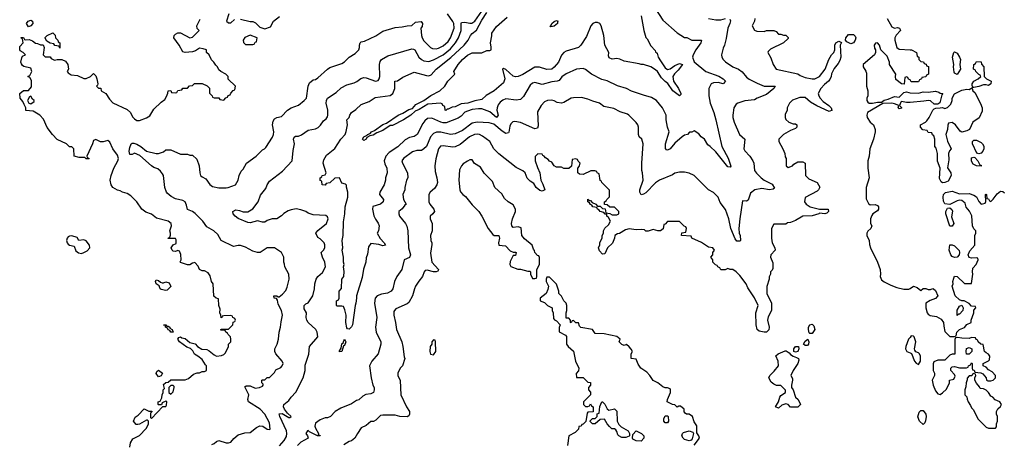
# Model space of a CAD drawing. Header units: inches. Extents: x 2348341 to 2479810, y 460419 to 613669.
# Tile 463 of 656: x 2432618 to 2440782, y 525819 to 529341. Entities that reach past the tile are written whole.
import ezdxf

# ---------------------------------------------------------------- set-up
doc = ezdxf.new("R2010")
doc.units = ezdxf.units.IN
doc.header["$MEASUREMENT"] = 0
doc.layers.add('C4532', color=7, linetype='Continuous')
doc.layers.add('C4542', color=7, linetype='Continuous')

msp = doc.modelspace()

# ---------------------------------------------------------------- linework, layer by layer
at = {"layer": 'C4532', "color": 2}
for points, elevation in [([(2437890.7, 529430), (2437950, 529336), (2438070, 529231.3), (2438130, 529192), (2438150, 529192), (2438190, 529172), (2438271.1, 529171.1), (2438264.7, 529150), (2438222.8, 529090), (2438202.8, 529050), (2438196, 529030), (2438210, 528992), (2438306, 528910), (2438413.8, 528873.8), (2438450.4, 528850.4), (2438471.3, 528830), (2438450.4, 528809.6), (2438410, 528820.9), (2438370, 528817), (2438351.3, 528810), (2438331, 528770), (2438330.8, 528710), (2438342.8, 528650), (2438374, 528570), (2438390.7, 528510), (2438440.5, 528290), (2438491.3, 528191.3), (2438513, 528127), (2438510, 528118), (2438490, 528119.3), (2438390, 528245.2), (2438344, 528290), (2438323.6, 528303.6), (2438297.2, 528350), (2438269.3, 528369.3), (2438250, 528395.3), (2438210, 528418), (2438191.6, 528408.4), (2438172.7, 528407.3), (2438154, 528390), (2438130, 528382), (2438110, 528368.7), (2438050, 528317.2), (2438010.4, 528269.6), (2437990, 528259), (2437982, 528262), (2437973.6, 528273.6), (2437972.3, 528310), (2438002, 528410), (2437988.7, 528450), (2437978, 528510), (2437978, 528550), (2437948, 528610), (2437898, 528670), (2437856.5, 528696.5), (2437790, 528714), (2437689.4, 528749.4), (2437649.1, 528769.1), (2437573.6, 528793.6), (2437490, 528834), (2437445.6, 528845.6), (2437358, 528890), (2437310, 528928), (2437290, 528935.3), (2437234, 528930), (2437150, 528893.2), (2437113.7, 528866.3), (2437090, 528835.3), (2437074, 528830), (2437030, 528826), (2436950, 528802.7), (2436890, 528819), (2436870, 528815.3), (2436850, 528798), (2436794.8, 528705.2), (2436770, 528678), (2436734.6, 528674.6), (2436650, 528684), (2436625.2, 528674.8), (2436602.5, 528657.5), (2436585.2, 528634.8), (2436576, 528610), (2436574.8, 528590), (2436584, 528550), (2436570.4, 528529.6), (2436516.6, 528576.6), (2436450, 528602.7), (2436422.7, 528602.7), (2436370, 528595.4), (2436330, 528583), (2436310, 528573), (2436279.6, 528540.4), (2436254.9, 528525.1), (2436153.9, 528486.1), (2436130, 528485.4), (2436111, 528491), (2436036, 528524), (2435999.8, 528520.2), (2435976.8, 528503.2), (2435959.9, 528480.1), (2435912.5, 528387.5), (2435890, 528373.2), (2435850, 528362.7), (2435815.2, 528344.8), (2435754.2, 528285.8), (2435680.9, 528239.1), (2435654.8, 528210), (2435638.8, 528170), (2435644.5, 528144.5), (2435661, 528110), (2435666, 528070), (2435651, 528030), (2435650.7, 528009.3), (2435641, 527970), (2435604.7, 527910), (2435601, 527890), (2435634.8, 527850), (2435631, 527830), (2435610.3, 527809.7), (2435547.1, 527792.9), (2435542, 527770), (2435555.3, 527715.3), (2435567.1, 527687.1), (2435590, 527654), (2435598, 527630), (2435592, 527590), (2435582, 527570), (2435606, 527526), (2435641, 527490), (2435651, 527470), (2435630, 527465.2), (2435595.5, 527475.5), (2435530, 527484), (2435510, 527458), (2435502.5, 527397.5), (2435490, 527366), (2435487, 527330), (2435468.7, 527271.3), (2435458, 527202), (2435410.4, 527050), (2435411.8, 527030), (2435406, 526990), (2435398.4, 526970), (2435377, 526810), (2435370, 526793.2), (2435350, 526774), (2435336.4, 526776.4), (2435330, 526786), (2435322.4, 526830), (2435325.2, 526890), (2435314.6, 526934.6), (2435302, 526962), (2435290, 526966), (2435250, 526966), (2435246, 526970), (2435246, 527010), (2435262, 527018), (2435266, 527030), (2435268, 527090), (2435287.3, 527112.7), (2435288, 527190), (2435306, 527210), (2435308, 527252), (2435304, 527290), (2435308.7, 527310), (2435302, 527330), (2435304, 527370), (2435292.7, 527430), (2435296, 527450), (2435292.7, 527510), (2435300.9, 527550), (2435304.1, 527664.1), (2435314, 527730), (2435315.6, 527790), (2435338.4, 527870), (2435339.5, 527910), (2435328.7, 527951.3), (2435328.7, 527968.7), (2435318, 527978), (2435290, 527984), (2435268.4, 528028.4), (2435230, 528025.2), (2435190, 527989), (2435158, 527982), (2435150, 527968), (2435126, 527970), (2435122, 528002), (2435108.4, 528008.4), (2435108, 528030), (2435122, 528038), (2435126, 528050), (2435150, 528054), (2435158, 528070), (2435135.3, 528150), (2435140.4, 528179.6), (2435163.1, 528216.9), (2435230, 528272), (2435282, 528350), (2435315.3, 528390), (2435325.6, 528414.4), (2435337.2, 528470), (2435329.3, 528510.7), (2435349, 528531), (2435355.3, 528550), (2435370, 528571.3), (2435404.7, 528595.3), (2435450, 528638), (2435516.5, 528663.5), (2435565.6, 528694.4), (2435690, 528711), (2435712, 528728), (2435729.2, 528770), (2435729.1, 528830.9), (2435750, 528834.8), (2435795.9, 528864.1), (2435890, 528906), (2435990, 528877.1), (2436010, 528875.5), (2436030, 528884.9), (2436070, 528930.5), (2436193.9, 529026.1), (2436304.5, 529130), (2436335.1, 529170), (2436356, 529210), (2436370, 529226.8), (2436405.4, 529254.6), (2436450, 529338), (2436490, 529399.3)], 66), ([(2433530, 525794), (2433538, 525830), (2433556.4, 525863.6), (2433610, 525892), (2433668, 525950), (2433678, 525970), (2433686, 525990), (2433686, 526010), (2433678, 526018), (2433670, 526018), (2433610, 525986), (2433598, 525982), (2433584.7, 525984.7), (2433562, 526010), (2433576.4, 526043.6), (2433600.4, 526059.6), (2433650, 526112), (2433690, 526094), (2433712.7, 526092.7), (2433712.7, 526087.3), (2433702, 526078), (2433702, 526042), (2433710, 526034), (2433806, 526134), (2433830, 526134), (2433836.4, 526143.6), (2433838, 526170), (2433830, 526178), (2433798, 526162), (2433794, 526146), (2433770, 526146), (2433766, 526150), (2433766, 526170), (2433782, 526178), (2433796.4, 526203.6), (2433798, 526230), (2433808, 526250), (2433808.9, 526271.1), (2433818, 526282), (2433810, 526314), (2433828.4, 526331.6), (2433850, 526334), (2433870, 526354), (2433990, 526354), (2434016.4, 526363.6), (2434060.4, 526399.6), (2434088.4, 526411.6), (2434110, 526412), (2434130, 526422), (2434150, 526422), (2434166, 526430), (2434168, 526470), (2434158, 526478), (2434130, 526522), (2434095.3, 526550), (2434066.3, 526566.3), (2434053.2, 526593.2), (2434034.6, 526614.6), (2434004.1, 526624.1), (2433944, 526670), (2433928.9, 526691.1), (2433936.4, 526703.6), (2433950, 526711.3), (2433962.8, 526702.8), (2433990, 526698), (2434030, 526664.7), (2434071.6, 526651.6), (2434092, 526630), (2434127.9, 526607.9), (2434170, 526606), (2434190, 526594.8), (2434230, 526561), (2434250, 526551), (2434290, 526556), (2434310, 526564.7), (2434323.1, 526576.9), (2434348, 526630), (2434348, 526650), (2434368, 526670), (2434368, 526690), (2434366, 526710), (2434346, 526730), (2434342, 526742), (2434326, 526750), (2434322, 526762), (2434286, 526766), (2434286, 526770), (2434290, 526774), (2434350, 526774), (2434386, 526810), (2434388.4, 526831.6), (2434402, 526838), (2434406, 526850), (2434402, 526862), (2434386, 526870), (2434382, 526882), (2434367.3, 526887.3), (2434310, 526886), (2434298, 526882), (2434294, 526870), (2434287.3, 526867.3), (2434286, 526890), (2434278, 526910), (2434280.4, 526940.4), (2434268, 526970), (2434266, 527026), (2434246, 527030), (2434228.4, 527048.4), (2434222, 527150), (2434209.2, 527169.2), (2434197.2, 527217.2), (2434180.4, 527240.4), (2434150, 527258), (2434130, 527258), (2434110, 527268.7), (2434098, 527298), (2434070, 527328), (2434050, 527322), (2434030, 527309), (2434010, 527309), (2433950, 527326), (2433948.4, 527331.6), (2433958, 527350), (2433953.6, 527393.6), (2433942, 527422), (2433930, 527426), (2433910, 527418), (2433890, 527422), (2433882, 527430), (2433875.3, 527450), (2433890, 527474), (2433915.3, 527484.7), (2433916.4, 527516.4), (2433910, 527526), (2433850, 527526), (2433848, 527530), (2433862, 527538), (2433867.3, 527552.7), (2433868, 527570), (2433862, 527590), (2433878, 527630), (2433875.3, 527650), (2433848, 527670), (2433753.6, 527693.6), (2433710, 527728), (2433664.7, 527744.7), (2433629.4, 527769.4), (2433589.2, 527830), (2433538.9, 527878.9), (2433510, 527899), (2433470, 527909.2), (2433450, 527921.2), (2433430, 527926), (2433389.6, 527949.6), (2433377.2, 527970), (2433369, 528010), (2433375.3, 528050), (2433399, 528110), (2433432.7, 528170), (2433437.2, 528190), (2433430, 528218), (2433389, 528270), (2433364.7, 528324.7), (2433350, 528338), (2433310, 528329), (2433289.1, 528329.1), (2433250, 528346), (2433230, 528338), (2433222, 528310), (2433174, 528210), (2433178, 528198), (2433194, 528190), (2433190, 528186), (2433170, 528188), (2433158, 528198), (2433110, 528198), (2433070, 528208), (2433066, 528270), (2433050, 528286), (2433030, 528286), (2433006, 528310), (2432930, 528348), (2432888.7, 528390), (2432846.3, 528446.3), (2432816.4, 528516.4), (2432786, 528550), (2432730, 528582), (2432668.9, 528588.9), (2432668, 528610), (2432656.4, 528636.4), (2432643.1, 528663.1), (2432622, 528690), (2432618, 528730), (2432650, 528754), (2432690, 528754), (2432716.4, 528783.6), (2432716.4, 528836.4), (2432702, 528862), (2432686, 528870), (2432702, 528878), (2432718, 528910), (2432710, 528938), (2432653.6, 528953.6), (2432641.2, 528961.2), (2432633.6, 528973.6), (2432628.7, 528990), (2432635.3, 529024.7), (2432642, 529038), (2432666, 529050), (2432646, 529070), (2432622, 529082), (2432618, 529090), (2432620.4, 529119.6), (2432646, 529150), (2432642, 529182), (2432628, 529190), (2432630, 529194), (2432650, 529194), (2432658, 529178), (2432670, 529174), (2432696.9, 529176.9), (2432725.4, 529165.4), (2432750, 529146), (2432764.7, 529144.7), (2432790, 529132), (2432812.7, 529132.7), (2432822, 529110), (2432814, 529050), (2432830, 529034), (2432870, 529034), (2432878, 529018), (2432905.4, 529005.4), (2432930, 529012), (2432968.4, 529011.6), (2432996.8, 528996.8), (2433016, 528970), (2433022, 528930), (2433012, 528910), (2433019.6, 528899.6), (2433043.5, 528883.5), (2433096.9, 528876.9), (2433150, 528852), (2433170, 528852), (2433206, 528870), (2433230, 528894), (2433250, 528874), (2433258, 528850), (2433264.7, 528810), (2433262, 528798), (2433254, 528790), (2433272.7, 528772.7), (2433290, 528772), (2433294, 528750), (2433332, 528730), (2433362, 528682), (2433391.6, 528651.6), (2433510, 528596), (2433536, 528570), (2433554.4, 528534.4), (2433570, 528518), (2433590, 528506), (2433610, 528506), (2433670, 528527.3), (2433695.9, 528544.1), (2433730, 528598), (2433790, 528658), (2433820.4, 528679.6), (2433836.4, 528703.6), (2433847.3, 528732.7), (2433848, 528750), (2433852, 528752), (2433870, 528754), (2433878, 528738), (2433910, 528734), (2433922, 528738), (2433930, 528754), (2433962, 528758), (2433970, 528774), (2434010, 528774), (2434027.3, 528792.7), (2434050, 528794), (2434068.4, 528811.6), (2434130, 528812), (2434172.7, 528792.7), (2434192.7, 528772.7), (2434192.7, 528732.7), (2434214, 528710), (2434218, 528698), (2434230, 528694), (2434270, 528694), (2434278, 528678), (2434310, 528674), (2434327.3, 528692.7), (2434342, 528698), (2434347.3, 528712.7), (2434362, 528718), (2434367.3, 528732.7), (2434387.3, 528752.7), (2434402, 528758), (2434406, 528790), (2434347.3, 528847.3), (2434346, 528870), (2434326, 528890), (2434286, 528910), (2434270, 528926), (2434258, 528950), (2434243.1, 528963.1), (2434228, 528990), (2434209.1, 529009.1), (2434188, 529050), (2434168, 529070), (2434166, 529090), (2434140.4, 529100.4), (2434110, 529104), (2434076.3, 529083.7), (2434050, 529075.1), (2433990, 529068.7), (2433970, 529075.3), (2433939, 529130), (2433895.3, 529190), (2433898, 529210), (2433910, 529222), (2433930, 529231.3), (2433950, 529232), (2434030, 529190.8), (2434050, 529194.8), (2434106, 529250), (2434088.4, 529268.4), (2434088, 529290), (2434115.3, 529344.7)], 78), ([(2434210, 525818), (2434230, 525824.7), (2434250, 525842), (2434270, 525851.3), (2434330, 525831.3), (2434350, 525831.3), (2434370, 525838), (2434393.6, 525866.4), (2434430, 525898), (2434484.7, 525915.3), (2434530, 525918), (2434580.2, 525959.8), (2434608.9, 525971.1), (2434634, 525970), (2434670, 525944.7), (2434690, 525942), (2434694, 525946), (2434690, 525998), (2434649.3, 526070), (2434611.2, 526111.2), (2434515.3, 526170), (2434509, 526190), (2434517.2, 526230), (2434484.7, 526295.3), (2434496.4, 526303.6), (2434530, 526302.8), (2434570, 526284), (2434606, 526290), (2434630, 526302), (2434638, 526310), (2434638, 526318), (2434626, 526330), (2434626, 526350), (2434630, 526354), (2434650, 526354), (2434670, 526372), (2434690, 526374), (2434730, 526414), (2434743.1, 526436.9), (2434783.1, 526456.9), (2434795.3, 526470), (2434802, 526490), (2434795.3, 526510), (2434742, 526570), (2434734, 526590), (2434733.2, 526610), (2434753.2, 526650), (2434765.2, 526690), (2434769.6, 526750.4), (2434781.2, 526790), (2434784.7, 526835.3), (2434797.2, 526890), (2434789, 526930), (2434762, 526982), (2434755.3, 527015.3), (2434748, 527028), (2434728, 527030), (2434726, 527050), (2434751.1, 527051.1), (2434762, 527042), (2434770, 527042), (2434796.5, 527063.5), (2434824, 527096), (2434837, 527123), (2434852.7, 527190), (2434849.2, 527230), (2434815.3, 527290), (2434814.6, 527314.6), (2434808.7, 527330), (2434808.7, 527370), (2434789.2, 527409.2), (2434730, 527448), (2434710, 527448.7), (2434670, 527448.7), (2434610.7, 527409.3), (2434589.3, 527409.3), (2434550, 527422), (2434490, 527455.3), (2434450, 527469), (2434430, 527469), (2434390, 527459), (2434289.2, 527509.2), (2434260.2, 527560.2), (2434228, 527590), (2434170, 527622), (2434135.3, 527670), (2434072.5, 527732.5), (2434050, 527749), (2434010, 527768), (2434002, 527802), (2433989.2, 527829.2), (2433970, 527842), (2433910, 527855.3), (2433874.6, 527874.6), (2433842, 527902), (2433835.3, 527910), (2433822, 527950), (2433809.1, 528049.1), (2433803.1, 528063.1), (2433784.7, 528084.7), (2433763.1, 528103.1), (2433730, 528115.3), (2433710, 528128), (2433615.1, 528215.1), (2433570, 528233.2), (2433550, 528224), (2433530, 528222), (2433524.5, 528250), (2433530, 528282), (2433541.2, 528310), (2433550, 528316.3), (2433564.1, 528315.9), (2433590, 528308), (2433622.8, 528290), (2433670, 528250.8), (2433748.4, 528231.6), (2433770, 528231.3), (2433810, 528244.7), (2433830, 528262), (2433870, 528262), (2433950, 528224.7), (2434010, 528224.7), (2434030, 528218), (2434050, 528218), (2434085.4, 528185.4), (2434104.7, 528130), (2434111.1, 528071.1), (2434118, 528050), (2434130, 528038), (2434162, 528022), (2434193.7, 527973.7), (2434218, 527958), (2434270, 527946.8), (2434330, 527946), (2434346, 527950), (2434408.4, 527971.6), (2434428.7, 528010), (2434439, 528050), (2434454.6, 528085.4), (2434470, 528102), (2434498, 528150), (2434578, 528210), (2434630, 528262), (2434649, 528271), (2434658, 528282), (2434713.8, 528366.2), (2434722.7, 528390), (2434725.2, 528410), (2434714, 528470), (2434720.2, 528499.8), (2434730, 528518), (2434749.4, 528530.6), (2434790, 528538), (2434838, 528590), (2434869.3, 528610.7), (2434928.9, 528631.1), (2434978, 528670), (2434995.3, 528690), (2435009.2, 528790), (2435022, 528818), (2435050, 528841), (2435070, 528846), (2435090, 528858), (2435170, 528931.3), (2435190, 528944.7), (2435290, 528978), (2435310, 528991.3), (2435350, 529031.3), (2435400.4, 529059.6), (2435428.9, 529091.1), (2435435.3, 529110), (2435435.3, 529130), (2435442, 529150), (2435450, 529158), (2435476.5, 529163.5), (2435570, 529206), (2435630, 529244.7), (2435730, 529276), (2435790, 529281), (2435830, 529291.3), (2435870, 529292), (2435900.1, 529319.9), (2435946.8, 529326.8), (2435959.1, 529310), (2435954.9, 529285.1), (2435944.7, 529270), (2435950.6, 529210), (2435954, 529190), (2435970, 529166), (2436022.8, 529110), (2436041.1, 529101.1), (2436070, 529099.3), (2436090, 529103.8), (2436130, 529123.8), (2436170, 529160.5), (2436190.8, 529189.2), (2436219.7, 529270), (2436217.7, 529310), (2436210, 529326.6), (2436164.2, 529390)], 74), ([(2434352, 529390), (2434334, 529330), (2434350, 529314), (2434370, 529314), (2434398, 529342)], 78), ([(2434773.4, 525806.6), (2434812, 525850), (2434830, 525884.7), (2434833.2, 525910), (2434829.2, 525930), (2434774, 526050), (2434769.1, 526070.9), (2434794.8, 526074.8), (2434850, 526041), (2434859, 526041), (2434868, 526050), (2434837.2, 526077.2), (2434814, 526110), (2434805.2, 526130), (2434809, 526150), (2434850, 526182), (2434868, 526210), (2434908.9, 526251.1), (2434969.1, 526370.9), (2434984, 526430), (2434984.7, 526475.3), (2435014.6, 526565.4), (2435022, 526630), (2435088.7, 526710), (2435084, 526750), (2435073.2, 526770), (2435009, 526830), (2434999, 526850), (2434994, 526870), (2434995.3, 526910), (2434978, 526942), (2434975.3, 526970), (2434990, 526984.7), (2435010, 526992), (2435048, 527050), (2435062, 527110), (2435064, 527150), (2435075.3, 527190), (2435088.7, 527210), (2435130, 527244.7), (2435153.2, 527290), (2435149.2, 527330), (2435128.7, 527370), (2435118, 527410), (2435138, 527430), (2435148, 527450), (2435147.3, 527472.7), (2435142, 527490), (2435110, 527522), (2435090, 527535.3), (2435074, 527570), (2435090, 527591.3), (2435162, 527650), (2435175.3, 527690), (2435170, 527706), (2435156.4, 527716.4), (2435050, 527722), (2435010, 527735.3), (2434989.1, 527749.1), (2434950, 527764), (2434910, 527773.2), (2434870, 527765.2), (2434845.2, 527754.8), (2434807.5, 527732.5), (2434790, 527715.3), (2434750, 527689), (2434710, 527688.7), (2434670, 527675.3), (2434650, 527662), (2434630, 527661.2), (2434590, 527672.7), (2434530, 527657), (2434510, 527659.3), (2434430, 527692.7), (2434404, 527710), (2434389, 527730), (2434384, 527750), (2434410, 527764), (2434439.3, 527759.3), (2434470, 527746.8), (2434510, 527746), (2434550, 527771.3), (2434595.3, 527830), (2434614.6, 527885.4), (2434658, 527942), (2434668.7, 527970), (2434690, 528002), (2434796.5, 528083.5), (2434878, 528170), (2434884.7, 528255.3), (2434897.2, 528310), (2434889.2, 528350), (2434894, 528366), (2434906, 528374), (2434930, 528376), (2434953.6, 528386.4), (2435010, 528424.7), (2435070, 528436), (2435092.7, 528447.3), (2435112.9, 528467.1), (2435138, 528502), (2435160.2, 528519.8), (2435170, 528534), (2435174, 528550), (2435172.7, 528590), (2435159.3, 528650), (2435161.2, 528670), (2435169.5, 528690.5), (2435242, 528738), (2435283.2, 528776.8), (2435330, 528801), (2435390, 528816), (2435412.5, 528827.5), (2435445.6, 528854.4), (2435470, 528861), (2435490, 528858.8), (2435568.9, 528831.1), (2435590, 528838), (2435599, 528850), (2435602.7, 528870), (2435601.2, 528970), (2435605.6, 528994.4), (2435618, 529010), (2435670, 529041), (2435870, 529098.8), (2435882.7, 529097.3), (2435894.9, 529090), (2435927.3, 529030), (2435950, 529010.7), (2435970, 529000.7), (2436010, 528995.5), (2436050, 529008.2), (2436130, 529048.7), (2436190, 529098.4), (2436231.9, 529148.1), (2436255.1, 529190), (2436278.7, 529250), (2436278, 529310), (2436282.4, 529317.6), (2436310, 529319.5), (2436350, 529311.8), (2436366.7, 529313.3), (2436391.4, 529328.6), (2436450, 529410.6)], 70), ([(2434450, 529346), (2434530, 529324.7), (2434550, 529324.7), (2434574, 529314), (2434610, 529278), (2434650, 529264.7), (2434697.2, 529282.8), (2434722, 529330), (2434772.9, 529367.1)], 78), ([(2438505.4, 529345.4), (2438510.7, 529330.7), (2438507.3, 529310), (2438490.7, 529270), (2438475.3, 529184.7), (2438461, 529130), (2438450, 529106), (2438438, 529050), (2438441, 529030), (2438450, 529012), (2438470.7, 528990.7), (2438530.6, 528950.6), (2438578, 528930), (2438607.5, 528907.5), (2438645.2, 528865.2), (2438667.5, 528847.5), (2438733.7, 528813.7), (2438790, 528790.7), (2438882, 528790), (2438872, 528770), (2438810, 528719.6), (2438732, 528690), (2438710, 528675.3), (2438630, 528668.7), (2438571.1, 528648.9), (2438559.6, 528640.4), (2438538, 528610), (2438531, 528550), (2438531, 528530), (2438542.8, 528490), (2438586, 528390), (2438631.3, 528350), (2438621, 528270), (2438630, 528252), (2438671.3, 528210), (2438698, 528170), (2438704.7, 528150), (2438711.3, 528090), (2438727.1, 528067.1), (2438764.7, 528030), (2438791.3, 528010), (2438856.2, 527976.2), (2438876.9, 527943.1), (2438865.4, 527934.6), (2438834, 527930), (2438770, 527940.5), (2438712, 527930), (2438676.9, 527903.1), (2438656.9, 527843.1), (2438643.6, 527836.4), (2438610, 527838), (2438588.2, 527690), (2438581.6, 527610), (2438584, 527570), (2438592.7, 527550), (2438595.5, 527510), (2438590, 527504.5), (2438564.4, 527504.4), (2438550, 527522), (2438514.5, 527610), (2438497.2, 527690), (2438470, 527766), (2438424.7, 527824.7), (2438408, 527870), (2438370, 527908), (2438328, 527930), (2438210, 528048), (2438170, 528068), (2438130, 528075.3), (2438090, 528075.3), (2438050, 528068), (2438030, 528055.3), (2437922, 528010), (2437890, 527988.7), (2437810, 527905.2), (2437790, 527893.2), (2437770, 527888.7), (2437759.5, 527910), (2437760.7, 527930), (2437788.7, 528008.7), (2437782, 528070), (2437775.3, 528090), (2437775.3, 528150), (2437788.7, 528310), (2437775.3, 528350), (2437755.3, 528370), (2437748.7, 528390), (2437748.9, 528448.9), (2437742, 528470), (2437730, 528488), (2437668, 528550), (2437656.5, 528556.5), (2437598, 528578), (2437544.7, 528604.7), (2437462, 528622), (2437426, 528650), (2437370, 528664), (2437330, 528682), (2437276.5, 528696.5), (2437210, 528694), (2437190, 528689), (2437130, 528654), (2437110, 528649), (2437073.6, 528653.6), (2437050, 528668.7), (2437030, 528673.2), (2436994, 528670), (2436970, 528659), (2436941, 528630), (2436910, 528578), (2436918, 528462), (2436910, 528442), (2436890, 528435.3), (2436770, 528489.2), (2436723.5, 528496.5), (2436707.1, 528492.9), (2436690, 528478), (2436682, 528458), (2436673.2, 528406.8), (2436670, 528402), (2436650, 528398), (2436617, 528417), (2436550, 528474), (2436510, 528484.5), (2436410, 528491.8), (2436370, 528483.7), (2436290, 528422.9), (2436230, 528394.5), (2436189.6, 528389.6), (2436110, 528409.4), (2436073.2, 528406.8), (2436050, 528396), (2436024.9, 528370), (2435990.7, 528290), (2435970, 528269), (2435950, 528257.2), (2435910, 528257), (2435874.9, 528245.1), (2435801, 528190), (2435786.8, 528170), (2435790.7, 528150), (2435834.8, 528070), (2435836, 528030), (2435826, 528010), (2435811, 527950), (2435810.8, 527930), (2435796, 527890), (2435801, 527850), (2435822, 527810), (2435810, 527802), (2435790, 527773.2), (2435761, 527750), (2435761, 527730), (2435766, 527710), (2435816, 527650), (2435827.1, 527627.1), (2435836, 527590), (2435841, 527450), (2435857.3, 527390), (2435850.5, 527369.5), (2435806, 527350), (2435786, 527270), (2435746, 527210), (2435726, 527170), (2435711, 527110), (2435698, 527090), (2435667.1, 527072.9), (2435616.8, 527063.2), (2435582, 527050), (2435566, 527030), (2435561, 526990), (2435578.8, 526870), (2435566.8, 526790), (2435574.8, 526750), (2435611, 526670), (2435611, 526650), (2435591.3, 526570), (2435538, 526510), (2435518, 526470), (2435531, 526370), (2435546, 526310), (2435556, 526290), (2435558, 526270), (2435552, 526250), (2435530, 526239), (2435486.8, 526233.2), (2435462, 526218), (2435430, 526188.7), (2435410, 526182), (2435370, 526155.3), (2435282, 526118), (2435234, 526090), (2435194, 526050), (2435170, 526038), (2435150, 526038), (2435110, 526022), (2435070, 525995.3), (2435064, 525970), (2435070, 525952), (2435096, 525910), (2435094, 525894), (2435106, 525894), (2435110.7, 525889.3), (2435088, 525890), (2435022, 525922), (2435010, 525932.7), (2435004.7, 525930), (2434991.3, 525910), (2435004.7, 525890), (2435011, 525869), (2434950, 525838), (2434922, 525810)], 70), ([(2438714, 529350), (2438711.6, 529328.4), (2438692, 529290), (2438710, 529254), (2438730, 529244.7), (2438790, 529242), (2438810, 529252), (2438870, 529252), (2438890, 529242), (2438910, 529222), (2438930, 529222), (2438950, 529212), (2438971.6, 529211.6), (2438990, 529194), (2438990, 529186), (2438950.9, 529149.1), (2438843.6, 529096.4), (2438823.6, 529076.4), (2438822, 529070), (2438845.4, 529025.4), (2438864.7, 528970), (2438891.1, 528931.1), (2439070, 528891), (2439090, 528878), (2439130, 528862.8), (2439190, 528850.8), (2439211.3, 528851.3), (2439250, 528870.8), (2439297, 528930), (2439327.8, 529012.2), (2439349.6, 529050.4), (2439369, 529070), (2439375.3, 529090), (2439375.3, 529130), (2439384, 529150), (2439410, 529162), (2439432, 529152), (2439421, 529130), (2439426, 529030), (2439418, 529002), (2439403.5, 528976.5), (2439370, 528935.3), (2439348.3, 528891.7), (2439346.8, 528870), (2439335.3, 528844.7), (2439324.7, 528830), (2439290, 528804), (2439261, 528770), (2439238, 528730), (2439242.8, 528710), (2439254.8, 528690), (2439281.1, 528661.1), (2439326, 528630), (2439346.8, 528610), (2439351.1, 528591.1), (2439354, 528590), (2439330, 528579.3), (2439226, 528626), (2439175.6, 528655.6), (2439130, 528695.3), (2439085.4, 528694.6), (2439026.4, 528673.6), (2439002, 528650), (2438982, 528610), (2438982, 528590), (2438965.4, 528554.6), (2438964.7, 528530), (2438970, 528514), (2438994, 528490), (2439030, 528478), (2439050, 528478), (2439062, 528470), (2439062, 528450), (2439050, 528438), (2439010, 528422), (2438952, 528390), (2438912, 528350), (2438912, 528330), (2438944.7, 528270), (2438962, 528230), (2438963.6, 528203.6), (2438974, 528190), (2438974, 528130), (2438990, 528114), (2439026, 528130), (2439036.4, 528143.6), (2439070, 528162), (2439110, 528162), (2439130, 528152), (2439132, 528050), (2439162, 528022), (2439231.1, 527991.1), (2439251.6, 527951.6), (2439242, 527930), (2439230, 527918), (2439130, 527866), (2439124.7, 527830), (2439138, 527810), (2439172, 527790), (2439250, 527770.5), (2439322, 527770), (2439324.7, 527750), (2439310, 527735.3), (2439294, 527730), (2439250, 527735.3), (2439244.7, 527730), (2439190, 527715.1), (2439112, 527710), (2439050, 527675.3), (2439010, 527658), (2438984.7, 527655.3), (2438970, 527646), (2438870, 527646), (2438851.6, 527608.4), (2438851.3, 527530), (2438856, 527490), (2438878, 527450), (2438882, 527430), (2438844.7, 527390), (2438842, 527370), (2438863.6, 527323.6), (2438863.6, 527276.4), (2438856.9, 527263.1), (2438842, 527250), (2438842, 527230), (2438832.7, 527207.3), (2438832, 527190), (2438811.6, 527128.4), (2438812, 527070), (2438852, 526990), (2438851.1, 526928.9), (2438823.6, 526876.4), (2438818, 526850), (2438831, 526790), (2438830, 526768), (2438810.7, 526749.3), (2438790, 526748.7), (2438750, 526757.2), (2438734, 526770), (2438725.2, 526810), (2438720.9, 526910), (2438740.9, 526970), (2438710, 527035.3), (2438656.5, 527116.5), (2438642, 527150), (2438590, 527218), (2438558, 527250), (2438530, 527268), (2438508.4, 527268.4), (2438490, 527278), (2438467.3, 527267.3), (2438430, 527266), (2438422, 527282), (2438406, 527290), (2438402, 527302), (2438387.3, 527307.3), (2438366, 527330), (2438366, 527350), (2438348, 527370), (2438366, 527390), (2438366, 527410), (2438378, 527430), (2438366, 527450), (2438330, 527454), (2438270, 527494), (2438190, 527528.7), (2438186, 527546), (2438106, 527550), (2438107.3, 527572.7), (2438142, 527578), (2438146, 527610), (2438142, 527622), (2438127.3, 527627.3), (2438090, 527666), (2437990, 527666), (2437970, 527646), (2437958, 527642), (2437952.7, 527607.3), (2437930.9, 527589.1), (2437910, 527589), (2437870, 527602), (2437830, 527588), (2437810, 527588), (2437797.2, 527597.2), (2437770, 527601.2), (2437730, 527599), (2437670, 527605.2), (2437641.1, 527598.9), (2437592.3, 527567.7), (2437574.8, 527565.2), (2437552, 527550), (2437550.8, 527530), (2437532.7, 527487.3), (2437491.3, 527450), (2437470, 527398), (2437450, 527395.3), (2437424.7, 527424.7), (2437418, 527450), (2437427.3, 527472.7), (2437428, 527490), (2437447.3, 527532.7), (2437448.4, 527551.6), (2437458, 527570), (2437458, 527590), (2437470, 527612), (2437499.3, 527640.7), (2437515.3, 527670), (2437500.4, 527700.4), (2437487.3, 527712.7), (2437487.3, 527727.3), (2437472.7, 527727.3), (2437462, 527742), (2437430, 527749), (2437422, 527762), (2437408, 527770), (2437402, 527782), (2437370, 527789), (2437363.1, 527803.1), (2437350, 527809), (2437343.1, 527823.1), (2437329.2, 527830), (2437328.4, 527851.6), (2437342, 527842), (2437350, 527842), (2437363.6, 527823.6), (2437394, 527810), (2437410, 527794), (2437430, 527794), (2437450, 527774), (2437472.7, 527772.7), (2437478, 527738), (2437510, 527734), (2437530, 527722), (2437570, 527722), (2437586, 527730), (2437586, 527750), (2437550, 527786), (2437510, 527786), (2437490, 527806), (2437467.3, 527807.3), (2437466, 527830), (2437482, 527838), (2437486, 527850), (2437507.3, 527872.7), (2437507.3, 527927.3), (2437446, 527990), (2437442, 528002), (2437430, 528006), (2437422, 528062), (2437406, 528070), (2437402, 528082), (2437387.3, 528087.3), (2437352.7, 528087.3), (2437290, 528058), (2437260.4, 528060.4), (2437246, 528070), (2437246, 528110), (2437256.4, 528123.6), (2437266, 528150), (2437247.3, 528167.3), (2437242, 528182), (2437230, 528186), (2437198, 528182), (2437192.7, 528127.3), (2437172, 528108), (2437130, 528108), (2437110, 528118), (2437070, 528118), (2437050, 528128), (2437030, 528158), (2437010, 528168), (2437000.4, 528180.4), (2436976.4, 528196.4), (2436966, 528210), (2436955.3, 528215.3), (2436950, 528226), (2436912.7, 528227.3), (2436892.7, 528207.3), (2436892, 528170), (2436910, 528114), (2436931.3, 528070), (2436938, 528010), (2436956.8, 527976.8), (2436970.8, 527930), (2436950, 527918), (2436930, 527923.7), (2436901.2, 527950), (2436881.2, 527981.2), (2436850, 528002), (2436825.6, 528025.6), (2436808, 528070), (2436790, 528088), (2436734.6, 528114.6), (2436589.5, 528229.5), (2436549.4, 528269.4), (2436515.3, 528330), (2436455.9, 528375.9), (2436430, 528389.2), (2436410, 528392.7), (2436390, 528389.3), (2436346.8, 528370), (2436270, 528306), (2436230, 528286), (2436210, 528282.7), (2436130, 528296), (2436108.3, 528291.7), (2436090, 528268.7), (2436067.3, 528187.3), (2436058.8, 528130), (2436062, 528082), (2436078, 528030), (2436082, 527990), (2436078, 527970), (2436058, 527942), (2436022, 527910), (2436011.3, 527890), (2436011.3, 527830), (2436018, 527810), (2436051, 527770), (2436056, 527750), (2436044.7, 527730), (2436022, 527710), (2436022, 527690), (2436038, 527650), (2436038, 527590), (2436024.7, 527550), (2436026, 527510), (2436036, 527490), (2436035.3, 527475.3), (2436023.5, 527403.5), (2436036, 527330), (2436090.7, 527269.3), (2436090, 527266), (2436085.4, 527254.6), (2436070.4, 527249.6), (2436049.6, 527249.6), (2435995.3, 527264.7), (2435979.8, 527260.2), (2435971, 527250), (2435958, 527210), (2435927.5, 527172.5), (2435901, 527130), (2435891, 527110), (2435876, 527050), (2435843.5, 526996.5), (2435830, 526984), (2435738, 526942), (2435724.7, 526930), (2435720.7, 526919.3), (2435718.8, 526890), (2435734.8, 526830), (2435742.8, 526770), (2435786.8, 526670), (2435796, 526630), (2435805.4, 526545.4), (2435811.3, 526530), (2435791.3, 526470), (2435772, 526450), (2435752, 526410), (2435752, 526390), (2435771.6, 526348.4), (2435778, 526230), (2435826, 526130), (2435851.3, 526090), (2435851.1, 526068.9), (2435843.6, 526056.4), (2435830, 526048), (2435770, 526049.2), (2435730, 526061.2), (2435630, 526062), (2435610, 526058), (2435570, 526018), (2435551.1, 526008.9), (2435530, 526008), (2435490, 525975.3), (2435450, 525955.3), (2435418, 525910), (2435398, 525870), (2435370, 525848.7), (2435350, 525842), (2435306.4, 525813.6)], 74), ([(2437770, 529374), (2437791.6, 529251.6), (2437810, 529194), (2437821, 529181), (2437850, 529124.7), (2437886.4, 529086.4), (2437890, 529074), (2437903.6, 529063.6), (2437911, 529030), (2437930, 528998.8), (2437970, 528942.8), (2437990, 528927.3), (2438010, 528934), (2438050, 528961.6), (2438090, 528976.3), (2438114, 528970), (2438078.6, 528921.4), (2438047.1, 528892.9), (2438033, 528870), (2438038, 528830), (2438080.4, 528770), (2438099.1, 528730), (2438098.5, 528721.5), (2438090, 528709.5), (2438033.6, 528750), (2437992.4, 528812.4), (2437968.7, 528828.7), (2437938.6, 528858.6), (2437905.2, 528910), (2437890, 528925.2), (2437850, 528948.7), (2437790, 528968), (2437770, 528968), (2437754.6, 528974.6), (2437630, 528998), (2437594.6, 529014.6), (2437570, 529019), (2437530, 529013.2), (2437505.6, 529025.6), (2437501.2, 529041.2), (2437504, 529070), (2437469.2, 529130), (2437461.2, 529210), (2437439, 529290), (2437428, 529310), (2437410, 529317.2), (2437390, 529317.2), (2437370, 529309), (2437354.8, 529290), (2437318.5, 529201.5), (2437271.3, 529130), (2437250, 529109.2), (2437150, 529079), (2437130, 529068.7), (2437110, 529048), (2437084.9, 528990), (2437050, 528947), (2437030, 528932), (2436987.8, 528927.8), (2436926.8, 528946.8), (2436890, 528947), (2436790, 528886.3), (2436750, 528869.6), (2436730, 528867), (2436710, 528872.7), (2436650, 528929), (2436630, 528937.2), (2436621, 528930), (2436639.3, 528850), (2436630, 528817.2), (2436553, 528750), (2436486.9, 528713.1), (2436450, 528678), (2436391.9, 528668.1), (2436334, 528650), (2436278, 528642), (2436230, 528618), (2436203.6, 528616.4), (2436170, 528598), (2436162, 528598), (2436150, 528588), (2436146, 528590), (2436142, 528622), (2436126, 528630), (2436122, 528642), (2436107.3, 528647.3), (2436000.7, 528639.3), (2435930, 528595.1), (2435898, 528582), (2435862, 528550), (2435801, 528510), (2435710, 528464.5), (2435690, 528462.7), (2435630, 528420.7), (2435578.5, 528401.5), (2435550, 528383.7), (2435522, 528378), (2435496.8, 528363.2), (2435490, 528349.4), (2435470, 528339), (2435461.2, 528350), (2435470, 528370.7), (2435498, 528382), (2435502, 528390), (2435523.2, 528396.8), (2435535.3, 528410), (2435558.9, 528421.1), (2435628.4, 528471.6), (2435658, 528482), (2435757.2, 528550), (2435794.5, 528565.5), (2435844, 528596), (2435875.6, 528604.4), (2435903.3, 528636.7), (2435968.7, 528670), (2436027.2, 528712.8), (2436101.2, 528750), (2436142, 528790), (2436168, 528830), (2436226, 528890), (2436218, 528910), (2436254, 528970), (2436290, 529010.8), (2436330, 529046), (2436370, 529066), (2436450, 529066.8), (2436490, 529084.7), (2436515.3, 529084.7), (2436526, 529090), (2436528, 529112), (2436521.2, 529150), (2436533.6, 529206.4), (2436534, 529230), (2436570, 529284.7), (2436659.3, 529360.7)], 62), ([(2438330, 529351), (2438390, 529340.7), (2438430, 529340.7), (2438470.7, 529350.7)], 70), ([(2439810, 529352), (2439850, 529282), (2439870, 529272), (2439896.9, 529276.9), (2439914, 529270), (2439919.6, 529259.6), (2439922, 529250), (2439886.4, 529213.6), (2439874.8, 529190), (2439874, 529170), (2439890, 529111.3), (2439910, 529096), (2440000, 529091.7)], 78), ([(2440000, 528842.7), (2439987.3, 528847.3), (2439982, 528862), (2439970, 528866), (2439958, 528862), (2439952.7, 528807.3), (2439930, 528808.7), (2439883.7, 528843.7), (2439879, 528870), (2439882, 528890), (2439828.7, 528970), (2439828.7, 528990), (2439810, 529038), (2439758, 529090), (2439748, 529130), (2439730, 529148), (2439712.7, 529147.3), (2439702, 529130), (2439705.4, 529105.4), (2439714, 529090), (2439714, 529070), (2439704.7, 529050), (2439611.3, 528970), (2439611.3, 528950), (2439634.4, 528914.4), (2439638, 528898), (2439638, 528790), (2439651.3, 528750), (2439651.3, 528710), (2439641, 528690), (2439641, 528670), (2439650, 528658), (2439662, 528650), (2439690, 528647.7), (2439730, 528658), (2439764, 528656), (2439786.5, 528673.5), (2439819.3, 528680.7), (2439870, 528705.3), (2439910, 528698.8), (2439950, 528736), (2439970, 528742.8), (2439990, 528736), (2440000, 528735.4)], 78), ([(2440000, 528654.2), (2439990, 528653.3), (2439970, 528653), (2439930, 528662), (2439923.5, 528656.5), (2439912, 528630), (2439930, 528612), (2439930, 528606), (2439910, 528602), (2439902, 528610), (2439908, 528630), (2439870, 528644), (2439850, 528649.7), (2439775.3, 528644.7), (2439647.3, 528570), (2439641, 528550), (2439644.7, 528530), (2439670, 528491.3), (2439698, 528470), (2439710.9, 528430.9), (2439711, 528410), (2439696, 528350), (2439666, 528270), (2439661, 528210), (2439651, 528170), (2439651, 528110), (2439661, 528030), (2439637.3, 527950), (2439635.3, 527855.3), (2439655.3, 527815.3), (2439670, 527806), (2439710, 527806.8), (2439730, 527798.8), (2439738.8, 527790), (2439738.8, 527770), (2439730, 527755.3), (2439692, 527730), (2439683.6, 527716.4), (2439672, 527690), (2439672, 527650), (2439682, 527630), (2439674, 527610), (2439650, 527586), (2439642, 527570), (2439642, 527550), (2439662, 527510), (2439663.6, 527476.4), (2439671.3, 527450), (2439731.3, 527330), (2439751.3, 527270), (2439756, 527230), (2439751.3, 527210), (2439763.5, 527183.5), (2439786.4, 527166.4), (2439839.8, 527139.8), (2439890, 527121), (2439950, 527106), (2439990, 527106), (2440000, 527112.3)], 78), ([(2438209, 525811), (2438254, 525870), (2438248.7, 525890), (2438233.2, 525913.2), (2438233.6, 525973.6), (2438210, 526006), (2438195.3, 526050), (2438170, 526068.7), (2438148, 526068), (2438136.4, 526076.4), (2438128.4, 526088.4), (2438126, 526110), (2438096.4, 526136.4), (2438083.6, 526136.4), (2438068.4, 526128.4), (2438050, 526146), (2438030, 526148), (2437986, 526170), (2437988, 526190), (2438015.3, 526250), (2438015.3, 526270), (2438010, 526278), (2437990, 526288.7), (2437970, 526288.7), (2437950, 526295.3), (2437910, 526328), (2437870, 526348), (2437842, 526390), (2437816.5, 526416.5), (2437768, 526450), (2437744.7, 526484.7), (2437730, 526526), (2437688, 526530), (2437688.7, 526570), (2437698, 526590), (2437688.9, 526608.9), (2437670, 526628), (2437650, 526646), (2437630, 526638), (2437610, 526646), (2437588.9, 526668.9), (2437598, 526690), (2437570, 526714), (2437463.6, 526736.4), (2437390, 526738), (2437366, 526770), (2437270, 526788.7), (2437260.2, 526800.2), (2437250, 526826), (2437230, 526826), (2437210, 526846), (2437198, 526842), (2437190, 526826), (2437186, 526830), (2437186, 526850), (2437170, 526866), (2437150, 526866), (2437148, 526910), (2437155.3, 526930), (2437155.3, 526970), (2437148.7, 526990), (2437128.7, 527010), (2437110, 527048), (2437088, 527070), (2437088, 527090), (2437070, 527146), (2437010, 527206), (2436990, 527206), (2436982, 527190), (2436982, 527170), (2437002, 527130), (2436996.9, 527103.1), (2436982, 527070), (2436934, 527030), (2436934, 527010), (2436970, 526994), (2436994, 526970), (2437034, 526950), (2437034, 526930), (2437042, 526910), (2437043.6, 526863.6), (2437051.6, 526851.6), (2437070, 526842), (2437098, 526810), (2437091.6, 526788.4), (2437092, 526752), (2437143.6, 526723.6), (2437152, 526712), (2437151, 526650), (2437166, 526630), (2437210.6, 526590.6), (2437227.5, 526507.5), (2437254, 526450), (2437251.6, 526428.4), (2437232.7, 526407.3), (2437234, 526374), (2437290, 526372), (2437330, 526334), (2437351.6, 526331.6), (2437351.6, 526308.4), (2437334, 526290), (2437334, 526270), (2437351.1, 526251.1), (2437351.3, 526230), (2437294, 526170), (2437294, 526150), (2437310, 526134), (2437330, 526134), (2437342, 526138), (2437350, 526154), (2437358, 526138), (2437374, 526130), (2437372.7, 526087.3), (2437330, 526086), (2437323.6, 526076.4), (2437312.7, 526007.3), (2437290, 525986), (2437278, 525982), (2437274, 525970), (2437254, 525966), (2437250, 525946), (2437223.6, 525916.4), (2437172, 525888), (2437161, 525810)], 78), ([(2440000, 526706.3), (2439986, 526690), (2439964.7, 526630), (2439962, 526610), (2439974, 526590), (2440000, 526578.3)], 78)]:
    msp.add_lwpolyline(points, dxfattribs=dict(at, elevation=elevation))
for points, elevation in [([(2432690, 529282), (2432674, 529310), (2432688.7, 529330), (2432710, 529337.3), (2432724.7, 529330), (2432726, 529310), (2432710, 529288.7)], 78), ([(2437021.2, 529281.2), (2437015.3, 529290), (2437023.7, 529296.3), (2437030, 529310.8), (2437050, 529326), (2437070, 529334), (2437082, 529330), (2437076.9, 529323.1), (2437076.3, 529310), (2437050, 529287.6)], 58), ([(2432950, 529106), (2432942, 529122), (2432910, 529126), (2432902, 529142), (2432870, 529146), (2432842, 529162), (2432828, 529188), (2432830, 529194), (2432846, 529210), (2432892, 529232), (2432911.6, 529211.6), (2432914, 529190), (2432934, 529170), (2432938, 529158), (2432952, 529150)], 78), ([(2434530, 529214), (2434485.4, 529194.6), (2434472, 529170), (2434472.7, 529152.7), (2434490, 529134), (2434550, 529134), (2434562, 529138), (2434570, 529154), (2434582, 529158), (2434586, 529190)], 78), ([(2439510, 529141.2), (2439503.2, 529143.2), (2439477.2, 529157.2), (2439466, 529170), (2439468, 529190), (2439490, 529218), (2439530, 529217.3), (2439544.9, 529204.9), (2439550.6, 529190), (2439545.5, 529170), (2439530, 529149.2)], 74), ([(2432710, 528706), (2432698, 528702), (2432682, 528670), (2432694, 528650), (2432710, 528642), (2432738, 528662), (2432738, 528670), (2432723.1, 528683.1)], 78), ([(2436370, 528178), (2436350, 528178), (2436330, 528168.7), (2436295.3, 528144.7), (2436282, 528130), (2436265.4, 528094.6), (2436258.8, 528010), (2436267.3, 527930), (2436274, 527914), (2436292, 527890), (2436314.4, 527874.4), (2436370, 527804.7), (2436424.7, 527750), (2436450.9, 527710.9), (2436502, 527610), (2436539.6, 527559.6), (2436551.3, 527551.3), (2436592, 527550), (2436596, 527530), (2436586.8, 527490), (2436591.3, 527471.3), (2436644.7, 527464.7), (2436684.7, 527424.7), (2436710, 527414), (2436730, 527414), (2436734, 527410), (2436730, 527386), (2436710, 527386), (2436683.6, 527336.4), (2436682, 527310), (2436690, 527294), (2436747.3, 527272.7), (2436770, 527272), (2436830, 527254), (2436850, 527254), (2436854, 527250), (2436854, 527230), (2436870, 527194), (2436890, 527194), (2436902, 527198), (2436906, 527210), (2436906, 527270), (2436928, 527310), (2436927.3, 527367.3), (2436922, 527382), (2436910, 527386), (2436888, 527410), (2436887.3, 527427.3), (2436878, 527438), (2436868, 527470), (2436804.1, 527524.1), (2436782, 527550), (2436774.6, 527614.6), (2436750, 527622), (2436710, 527618), (2436698, 527630), (2436695.3, 527650), (2436705.2, 527690), (2436728.7, 527750), (2436728, 527770), (2436710, 527806), (2436669.1, 527829.1), (2436638, 527858), (2436616, 527896), (2436558, 527950), (2436538, 527998), (2436470, 528069), (2436438, 528118), (2436389.3, 528149.3)], 78), ([(2433050.6, 527549.4), (2433030, 527546.6), (2433019.9, 527540.1), (2433010.4, 527529.6), (2433006, 527510), (2433011.7, 527490), (2433020.2, 527480.2), (2433030, 527471.7), (2433070, 527462), (2433084, 527424), (2433105.9, 527405.9), (2433130, 527402.9), (2433150, 527409.2), (2433177.1, 527422.9), (2433199.6, 527450), (2433196.2, 527470), (2433170, 527507), (2433150, 527514.5), (2433109.4, 527509.4), (2433093.6, 527533.6)], 82), ([(2433810, 527158), (2433830, 527166), (2433858, 527158), (2433871.3, 527128.7), (2433850, 527106), (2433842, 527098), (2433830, 527095.3), (2433790, 527102), (2433782, 527110), (2433774.6, 527134.6), (2433749.2, 527150), (2433744, 527170), (2433750, 527182), (2433770, 527178), (2433784.7, 527164.7), (2433799.6, 527159.6)], 78), ([(2433838, 526798), (2433850, 526798), (2433862, 526790), (2433863.6, 526783.6), (2433882, 526770), (2433890, 526748), (2433870, 526749), (2433864, 526764), (2433850, 526769.2), (2433843.1, 526783.1), (2433828, 526790), (2433826, 526806), (2433814, 526806), (2433809.2, 526810.8), (2433830, 526811)], 78), ([(2439170, 526738), (2439164, 526744), (2439159, 526770), (2439159, 526790), (2439169, 526810), (2439190, 526816), (2439202.8, 526802.8), (2439210.8, 526770), (2439190, 526738)], 74), ([(2435270, 526586), (2435270, 526594), (2435283.1, 526616.9), (2435290, 526652), (2435299, 526661), (2435311.6, 526691.6), (2435322, 526670), (2435310, 526638), (2435303.6, 526636.4), (2435290, 526588.7)], 66), ([(2436050, 526686), (2436034, 526670), (2436034, 526650), (2436022, 526630), (2436018, 526590), (2436025.4, 526565.4), (2436050, 526562), (2436068, 526590), (2436066, 526670), (2436062, 526682)], 78), ([(2439130, 526638), (2439118, 526650), (2439130, 526674), (2439152, 526692), (2439162, 526670), (2439158, 526650), (2439150, 526638)], 74), ([(2439070, 526126), (2439010, 526128), (2438988.9, 526148.9), (2438970, 526155.3), (2438936.9, 526143.1), (2438910, 526118), (2438886, 526130), (2438909.2, 526170.8), (2438919.3, 526210), (2438930, 526222.8), (2438968.7, 526250), (2438968.4, 526268.4), (2438930, 526306), (2438892.7, 526307.3), (2438870, 526318), (2438850, 526335.3), (2438829.3, 526370), (2438837.2, 526390), (2438874.8, 526425.2), (2438908.7, 526470), (2438908, 526510), (2438888, 526552), (2438906, 526570), (2438964.7, 526595.3), (2438974.4, 526594.4), (2438998.8, 526578.8), (2439010, 526564.7), (2439030, 526551.3), (2439059.8, 526539.8), (2439074, 526530), (2439078, 526518), (2439070.7, 526489.3), (2439031.3, 526430), (2439012, 526390), (2439025.4, 526365.4), (2439026, 526350), (2439016, 526310), (2439018, 526290), (2439031.3, 526270), (2439051.1, 526211.1), (2439072, 526190), (2439091.3, 526150)], 74), ([(2439050, 526582), (2439038, 526590), (2439035.3, 526610), (2439050, 526631.3), (2439074, 526630), (2439078, 526610), (2439070, 526588)], 74), ([(2433770, 526378), (2433750, 526406), (2433756.4, 526423.6), (2433770, 526434), (2433802, 526410), (2433790, 526386)], 78), ([(2433890, 526306), (2433870, 526306), (2433854, 526290), (2433854, 526250), (2433870, 526234), (2433890, 526254), (2433898, 526290), (2433898, 526298)], 78), ([(2437503.6, 526103.6), (2437550, 526114), (2437570, 526094), (2437572, 526010), (2437584.7, 525984.7), (2437604.7, 525964.7), (2437662, 525930), (2437674, 525910), (2437674, 525890), (2437670, 525886), (2437643.6, 525876.4), (2437610, 525875.3), (2437586, 525890), (2437578, 525898), (2437570, 525926), (2437560.4, 525940.4), (2437550, 525948), (2437528.4, 525948.4), (2437507.3, 525967.3), (2437488.4, 525988.4), (2437467.3, 526027.3), (2437430, 526026), (2437390, 525988), (2437368.4, 525988.4), (2437347.3, 526007.3), (2437347.3, 526012.7), (2437367.3, 526032.7), (2437390, 526034), (2437406, 526050), (2437407.3, 526072.7), (2437422, 526078), (2437428.4, 526131.6), (2437446, 526170), (2437450, 526172), (2437470, 526152), (2437490, 526114)], 78), ([(2437970, 525998), (2437958, 526010), (2437958, 526030), (2437970, 526054), (2437990, 526054), (2437994, 526050), (2437998, 526010), (2437990, 525998)], 78), ([(2437770, 525846), (2437728.4, 525848.4), (2437702, 525862), (2437698, 525870), (2437700.4, 525899.6), (2437730, 525932), (2437774, 525910), (2437794, 525890), (2437794, 525870)], 78), ([(2438170, 525848.7), (2438130, 525859), (2438119, 525870), (2438109, 525890), (2438114, 525910), (2438122, 525918), (2438170, 525931), (2438198.8, 525918.8), (2438204.7, 525910), (2438194.8, 525865.2), (2438186, 525854)], 78)]:
    msp.add_lwpolyline(points, close=True, dxfattribs=dict(at, elevation=elevation))
at = {"layer": 'C4542', "color": 2, "elevation": 78}
for points in [[(2440000, 529091.7), (2440011.1, 529091.1), (2440054, 529070), (2440058, 529038), (2440074, 529030), (2440074, 529010), (2440090, 528994), (2440112.7, 528992.7), (2440118, 528978), (2440132.7, 528972.7), (2440138, 528958), (2440152.7, 528952.7), (2440154, 528890), (2440138, 528882), (2440130, 528866), (2440098, 528862), (2440094, 528850), (2440078, 528842), (2440070, 528826), (2440010, 528826), (2440002, 528842), (2440000, 528842.7)], [(2440000, 528735.4), (2440070, 528731.3), (2440110, 528743), (2440150, 528739.1), (2440210, 528748), (2440239.8, 528739.8), (2440250, 528732), (2440272, 528730), (2440263.6, 528716.4), (2440247.5, 528652.5), (2440230, 528639), (2440200.2, 528640.2), (2440170, 528669), (2440152.1, 528672.1), (2440115.3, 528664.7), (2440000, 528654.2)], [(2440000, 527112.3), (2440030, 527131.3), (2440059.8, 527119.8), (2440090, 527094), (2440110, 527112), (2440130, 527112), (2440150, 527102), (2440170, 527102), (2440190, 527112), (2440194, 527110), (2440210, 527094), (2440231.3, 527050), (2440210, 527028.7), (2440167.1, 527012.9), (2440131.3, 526990), (2440130.8, 526950), (2440142.8, 526910), (2440150, 526898), (2440167.1, 526887.1), (2440219.8, 526879.8), (2440258, 526858), (2440278, 526830), (2440279.6, 526799.6), (2440290, 526754), (2440330, 526714), (2440370, 526714), (2440382, 526718), (2440388, 526750), (2440409.3, 526770.7), (2440452.7, 526787.3), (2440470, 526812), (2440506, 526830), (2440506, 526850), (2440528.7, 526910), (2440528.4, 526931.6), (2440546, 526950), (2440542, 526962), (2440510, 526966), (2440490, 526988), (2440450, 527008), (2440430, 527008), (2440410, 527017.2), (2440373.2, 527050), (2440348.7, 527130), (2440358, 527150), (2440355.3, 527170), (2440363.1, 527196.9), (2440370, 527214), (2440390, 527212), (2440452.7, 527152.7), (2440510, 527154), (2440522, 527230), (2440518, 527250), (2440520.4, 527279.6), (2440548, 527310), (2440566, 527350), (2440562, 527362), (2440550, 527366), (2440510, 527362), (2440490, 527368), (2440482, 527390), (2440496.5, 527423.5), (2440538, 527470), (2440538, 527550), (2440546, 527570), (2440546, 527590), (2440530, 527606), (2440518, 527630), (2440512.9, 527712.9), (2440492.5, 527752.5), (2440465.2, 527785.2), (2440458, 527818), (2440430, 527842), (2440410, 527844), (2440390, 527839), (2440330, 527808), (2440290, 527814), (2440277, 527837), (2440274, 527870), (2440277, 527890), (2440293, 527907), (2440350, 527918), (2440410, 527896), (2440490, 527898), (2440530, 527884.7), (2440550, 527871.3), (2440570, 527832), (2440590, 527812), (2440622, 527818), (2440627.3, 527832.7), (2440626, 527890), (2440630, 527894), (2440634, 527890), (2440638, 527858), (2440650, 527854), (2440658, 527838), (2440670, 527834), (2440690, 527852), (2440722.7, 527897.3), (2440750, 527918), (2440770, 527916), (2440784.5, 527904.5)], [(2440000, 526578.3), (2440012.7, 526572.7), (2440038, 526510), (2440050, 526492), (2440070, 526482), (2440088, 526510), (2440088, 526550), (2440078, 526570), (2440070, 526578), (2440047.3, 526587.3), (2440040.4, 526600.4), (2440038, 526610), (2440048.7, 526670), (2440035.3, 526710), (2440030, 526715.3), (2440010, 526718), (2440000, 526706.3)]]:
    msp.add_lwpolyline(points, dxfattribs=at)
at = {"layer": 'C4542', "color": 2}
for points, elevation in [([(2440390, 528886), (2440370, 528898), (2440366, 528906), (2440360.9, 528950), (2440363.7, 528970), (2440352.7, 529030), (2440362, 529070), (2440370, 529074), (2440390, 529064.7), (2440411, 529030), (2440417.3, 529010), (2440413.4, 528970), (2440417.3, 528930)], 78), ([(2440650, 528794), (2440630, 528801.2), (2440610, 528801.2), (2440570, 528787), (2440530, 528778), (2440520.4, 528780.4), (2440516.4, 528796.4), (2440515.3, 528810), (2440528, 528830), (2440566, 528850), (2440586, 528870), (2440582, 528882), (2440570, 528886), (2440546, 528910), (2440542, 528922), (2440526, 528930), (2440528, 528970), (2440542, 528978), (2440550, 528994), (2440590, 528992), (2440592, 528972), (2440611.3, 528950), (2440614, 528870), (2440634, 528850), (2440672, 528832), (2440670, 528808)], 78), ([(2440428.4, 528408.4), (2440416.4, 528416.4), (2440378, 528470), (2440350, 528488), (2440318, 528482), (2440312.7, 528467.3), (2440311.1, 528428.9), (2440298, 528390), (2440310, 528334), (2440342, 528270), (2440326.4, 528253.6), (2440318, 528230), (2440321.4, 528178.6), (2440311.6, 528111.6), (2440338, 528070), (2440341, 528050), (2440317.1, 528002.9), (2440290, 527989.3), (2440270, 527989), (2440257.2, 527997.2), (2440243.1, 528023.1), (2440248.7, 528110), (2440228.9, 528168.9), (2440228.7, 528230), (2440216.4, 528276.4), (2440206, 528290), (2440206, 528350), (2440198, 528378), (2440187.3, 528387.3), (2440182, 528402), (2440150, 528406), (2440142, 528422), (2440107.3, 528427.3), (2440086, 528450), (2440088, 528470), (2440128.9, 528491.1), (2440139, 528501), (2440159, 528530), (2440189.1, 528590.9), (2440199, 528601), (2440212.9, 528607.1), (2440248.7, 528611.3), (2440270, 528612), (2440290, 528604.7), (2440310, 528612), (2440339.3, 528640.7), (2440349.3, 528670), (2440349.5, 528690.5), (2440370, 528724.7), (2440430, 528757.3), (2440470, 528764.7), (2440490, 528762), (2440518, 528778), (2440514, 528770), (2440522, 528750), (2440536.7, 528736.7), (2440585.2, 528645.2), (2440598.8, 528610), (2440598.5, 528581.5), (2440573, 528527), (2440522, 528490), (2440492, 528430), (2440470, 528418)], 78), ([(2440570, 528228), (2440555.3, 528235.3), (2440518, 528310), (2440518, 528330), (2440530, 528342), (2440550, 528342), (2440590, 528322), (2440602, 528310), (2440611.1, 528291.1), (2440611.3, 528270), (2440604.7, 528250), (2440590, 528235.3)], 78), ([(2440590, 528126), (2440550, 528128), (2440523.1, 528143.1), (2440508.9, 528168.9), (2440510, 528194), (2440530, 528202), (2440536.9, 528196.9), (2440562, 528170), (2440578, 528138), (2440590, 528134)], 78), ([(2440350, 527628), (2440329.1, 527629.1), (2440297.2, 527730), (2440297.2, 527750), (2440310, 527778), (2440330, 527781), (2440347.1, 527767.1), (2440352.8, 527752.8), (2440344.7, 527704.7), (2440362, 527650)], 78), ([(2440370, 527369.3), (2440350, 527377), (2440337, 527390), (2440324.5, 527430), (2440330, 527474), (2440350, 527474), (2440370, 527464), (2440406.6, 527426.6), (2440410.7, 527410), (2440407.7, 527390), (2440390, 527372.3)], 78), ([(2440390, 526888), (2440390, 526932), (2440410, 526964.7), (2440430, 526972), (2440441, 526950), (2440437.3, 526930), (2440410, 526898), (2440402, 526898)], 78), ([(2440510, 526706), (2440490, 526698), (2440430, 526699), (2440394, 526706), (2440378, 526702), (2440372.7, 526687.3), (2440372.7, 526567.3), (2440350, 526566), (2440330, 526558), (2440290, 526518), (2440230, 526518), (2440198, 526502), (2440192.7, 526487.3), (2440191.6, 526431.6), (2440202, 526410), (2440202, 526390), (2440184.7, 526350), (2440191, 526310), (2440210, 526262), (2440230, 526238), (2440250, 526231.3), (2440270, 526244.7), (2440303.1, 526276.9), (2440326, 526330), (2440326, 526350), (2440362, 526358), (2440374.6, 526385.4), (2440370, 526398), (2440338, 526430), (2440338, 526450), (2440350, 526462), (2440370, 526464.7), (2440410, 526452), (2440467.3, 526452.7), (2440482, 526458), (2440486, 526470), (2440502, 526478), (2440510, 526494), (2440514, 526490), (2440514, 526450), (2440518, 526438), (2440532.7, 526432.7), (2440538, 526418), (2440587.3, 526412.7), (2440603.6, 526403.6), (2440631.6, 526371.6), (2440634, 526350), (2440644.7, 526344.7), (2440670, 526344.7), (2440690, 526352), (2440708, 526370), (2440708, 526390), (2440680.4, 526420.4), (2440650, 526438), (2440630, 526458), (2440606, 526470), (2440606, 526490), (2440650, 526512), (2440659, 526521), (2440662, 526550), (2440650, 526568), (2440630, 526578), (2440618, 526590), (2440606, 526646), (2440586, 526650), (2440566, 526670), (2440562, 526682), (2440547.3, 526687.3), (2440542, 526702)], 78), ([(2440490, 526566), (2440468, 526568), (2440466, 526590), (2440467.3, 526612.7), (2440490, 526622), (2440512, 526610), (2440511.3, 526588.7)], 78), ([(2440530, 526406), (2440518, 526402), (2440512.7, 526387.3), (2440490, 526386), (2440472.7, 526367.3), (2440472.7, 526352.7), (2440464.7, 526330), (2440463.6, 526296.4), (2440454, 526270), (2440454, 526230), (2440471.6, 526211.6), (2440472.7, 526192.7), (2440482, 526170), (2440502, 526142), (2440510, 526122), (2440525.4, 526105.4), (2440562, 526030), (2440630, 525962), (2440650, 525952), (2440710, 525954), (2440716.4, 525963.6), (2440718, 525990), (2440726, 526010), (2440726, 526050), (2440718, 526070), (2440718, 526090), (2440727.3, 526112.7), (2440750, 526134), (2440758, 526150), (2440746, 526170), (2440707.3, 526187.3), (2440686, 526210), (2440670, 526218), (2440650, 526248), (2440630, 526268), (2440610, 526278), (2440582, 526282), (2440576.4, 526296.4), (2440550, 526326), (2440538, 526350), (2440538, 526370), (2440546, 526390), (2440542, 526402)], 78), ([(2440110, 525982), (2440079, 526010), (2440065.6, 526045.6), (2440075.1, 526084.9), (2440090, 526098.8), (2440110, 526099.1), (2440130.4, 526070), (2440132.7, 526050), (2440127.5, 526012.5), (2440122.8, 525997.2)], 74)]:
    msp.add_lwpolyline(points, close=True, dxfattribs=dict(at, elevation=elevation))

doc.saveas('drawing.dxf')
